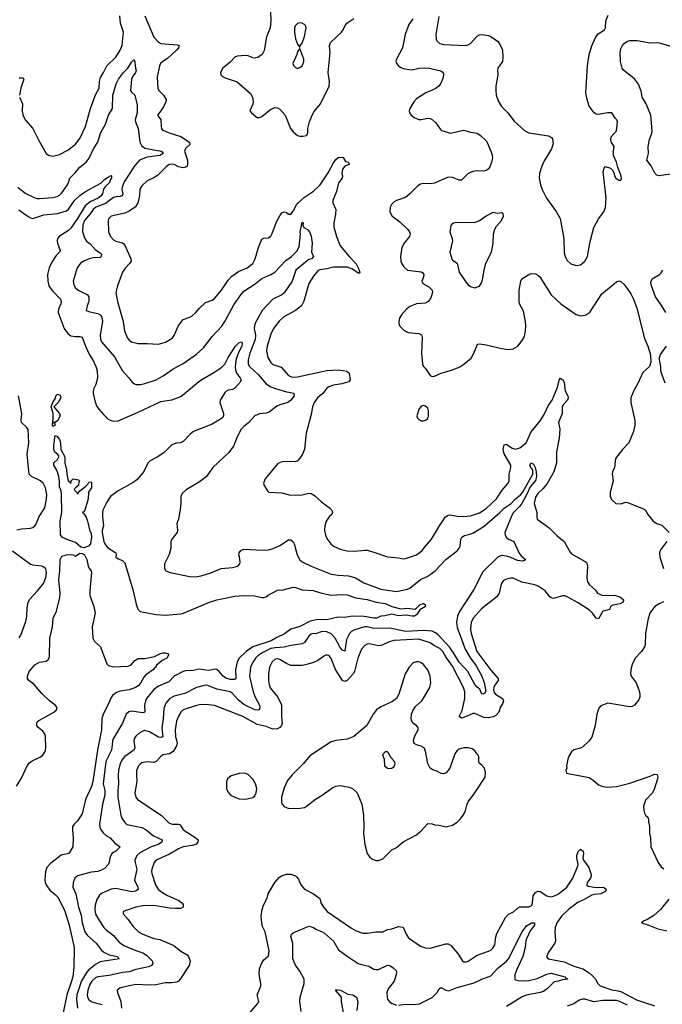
# Model space of a CAD drawing. Header units: inches. Extents: x 1305375 to 1407406, y 744550 to 841633.
# Tile 309 of 509: x 1382874 to 1388599, y 764545 to 773321. Entities that reach past the tile are written whole.
import ezdxf

# ---------------------------------------------------------------- set-up
doc = ezdxf.new("R2010")
doc.units = ezdxf.units.IN
doc.header["$MEASUREMENT"] = 0
doc.layers.add('B3786', color=7, linetype='Continuous')
doc.layers.add('B3787', color=7, linetype='Continuous')

msp = doc.modelspace()

# ---------------------------------------------------------------- linework, layer by layer
at = {"layer": 'B3786', "color": 5}
for points, elevation in [([(1382850, 768773), (1382890, 768781.7), (1382970, 768788), (1382990, 768794.6), (1383010, 768808.5), (1383018.7, 768821.3), (1383048, 768892), (1383098.5, 768970), (1383114, 769050), (1383114.5, 769090), (1383102.7, 769150), (1383083.1, 769190), (1383058, 769210), (1382978.7, 769250), (1382959.8, 769270), (1382939.7, 769450), (1382956.4, 769550), (1382948.2, 769668.2), (1382935.8, 769690), (1382889.7, 769730), (1382887.7, 769750), (1382894.4, 769810), (1382862.9, 769970)], 940), ([(1384705.4, 770000), (1384659.3, 769930), (1384656.3, 769910), (1384690.3, 769810.3), (1384690.2, 769790), (1384676.5, 769770), (1384590, 769716.9), (1384423.8, 769650), (1384393.4, 769626.6), (1384330, 769561.6), (1384310, 769549.7), (1384270, 769546.6), (1384230, 769531.1), (1384159.2, 769460.8), (1384098.6, 769421.4), (1384035.5, 769390), (1384017.1, 769370), (1383974.9, 769285.1), (1383918.7, 769221.3), (1383884.6, 769195.4), (1383750, 769122.4), (1383683.7, 769070), (1383650, 769020.5), (1383616.1, 768950), (1383611.5, 768930), (1383611.3, 768890), (1383619.8, 768810), (1383608.4, 768770), (1383607.9, 768750), (1383622.7, 768670), (1383632, 768650), (1383657.6, 768617.6), (1383730.5, 768570), (1383734.9, 768550), (1383730.6, 768530), (1383750, 768514.9), (1383790, 768500.3), (1383810, 768479.1), (1383884.6, 768230), (1383910.2, 768110.2), (1383925.9, 768065.9), (1383947.6, 768047.6), (1383962.2, 768042.2), (1384090, 768018.2), (1384170, 768013.4), (1384310, 768025.5), (1384332.7, 768030), (1384566, 768130), (1384630, 768151.6), (1384790, 768182.3), (1384868.7, 768188.7), (1384965.5, 768185.5), (1385030, 768170.8), (1385050, 768170.8), (1385070, 768177.3), (1385088.1, 768191.9), (1385170, 768236), (1385190, 768240.7), (1385210, 768235.5), (1385310, 768262), (1385330, 768260.3), (1385390, 768240.4), (1385487.5, 768232.5), (1385564.7, 768210), (1385650, 768192.6), (1385750, 768198.4), (1385790, 768195.9), (1385868.3, 768168.3), (1385970, 768154.4), (1386048.5, 768128.5), (1386130, 768119), (1386190, 768091), (1386270, 768070.2), (1386330, 768076.9), (1386392.9, 768067.1), (1386410, 768076.3), (1386440.7, 768110), (1386470, 768116.1), (1386484.9, 768110), (1386487.7, 768090), (1386439.9, 768060.1), (1386410, 768015.6), (1386390, 768006), (1386370, 768004.6), (1386310, 768014.2), (1386248.9, 768008.9), (1386190, 768021.3), (1386126.7, 768006.7), (1386090, 768003.7), (1386052, 767988), (1386030, 767987.6), (1385943.1, 768003.1), (1385836.8, 768003.2), (1385770, 767994.2), (1385710, 767994.3), (1385610, 767971.7), (1385530, 767976.3), (1385461.3, 767958.7), (1385370, 767911.6), (1385290, 767889.9), (1385232.8, 767847.2), (1385164.9, 767815.1), (1385115.6, 767784.4), (1384952.1, 767730), (1384892.4, 767690), (1384828.7, 767630), (1384810, 767596.3), (1384796, 767530), (1384799.6, 767450), (1384790, 767438.9), (1384750, 767441.5), (1384710, 767453), (1384685.5, 767470), (1384650, 767512.8), (1384630, 767529.8), (1384613, 767533), (1384559.1, 767520.9), (1384470, 767530.8), (1384421, 767519), (1384350, 767517.4), (1384330, 767512.6), (1384250.4, 767470), (1384201.4, 767418.6), (1384110, 767379.8), (1384069.3, 767350), (1384004.9, 767270), (1383995.2, 767250), (1383985.8, 767210), (1383990, 767148), (1383970, 767142.3), (1383870, 767157.6), (1383847.3, 767152.7), (1383822.3, 767130), (1383790.2, 767050), (1383705.8, 766910), (1383699.7, 766890), (1383696.3, 766830), (1383691, 766810), (1383641, 766710), (1383618.4, 766510), (1383631.8, 766450), (1383632.9, 766410), (1383613, 766330), (1383585.6, 766150), (1383590.2, 766110), (1383620.2, 766070), (1383647, 766047), (1383678.7, 766030), (1383721, 765981), (1383767.7, 765950), (1383730.3, 765910), (1383695.5, 765890), (1383677.3, 765850), (1383672.4, 765810), (1383665.4, 765794.6), (1383630, 765754.7), (1383610, 765743.1), (1383570, 765729.7), (1383510, 765722.8), (1383390, 765691.1), (1383364.4, 765670), (1383350, 765628), (1383347.7, 765590), (1383375.5, 765530), (1383396.8, 765410), (1383420.5, 765340.5), (1383431.9, 765270), (1383454.3, 765190), (1383478.7, 765158.7), (1383556.5, 765090), (1383600.2, 765030), (1383623.5, 765010), (1383670, 764985.6), (1383746.7, 764970), (1383753, 764953), (1383761, 764950), (1383590, 764922.8), (1383550, 764900.9), (1383490, 764853.1), (1383470.1, 764829.9), (1383425.2, 764754.8), (1383382.4, 764630), (1383380.5, 764590), (1383389.6, 764509.6)], 940), ([(1385271.3, 770000), (1385312.4, 769992.4), (1385317.3, 769990), (1385319.3, 769970), (1385288, 769930), (1385262, 769910), (1385190, 769887.8), (1385164.5, 769875.5), (1385096.7, 769823.3), (1385070, 769814.8), (1385010, 769808.3), (1384968.4, 769790), (1384913.1, 769726.9), (1384870, 769694.7), (1384847.2, 769670), (1384813.7, 769610), (1384779.5, 769520.5), (1384737.8, 769462.2), (1384594.4, 769330), (1384534.8, 769245.2), (1384477.3, 769202.7), (1384356.3, 769130), (1384321.7, 769098.3), (1384310.6, 769070), (1384310.5, 769010), (1384304.1, 768955.9), (1384287.3, 768870), (1384274, 768830), (1384280.7, 768770), (1384275.5, 768750), (1384230.4, 768690), (1384220.5, 768670), (1384221, 768610), (1384206, 768554), (1384165.5, 768470), (1384165.5, 768430), (1384176, 768410), (1384213.2, 768393.2), (1384390, 768358), (1384436.2, 768356.2), (1384490, 768363.1), (1384577.2, 768390), (1384670, 768430.4), (1384770, 768438), (1384818, 768450), (1384835.3, 768470), (1384839, 768490), (1384833.2, 768530), (1384825.2, 768550), (1384829.2, 768570), (1384844, 768590), (1384870, 768602), (1385034.2, 768594.2), (1385090, 768595.8), (1385132.7, 768607.3), (1385190, 768634), (1385270, 768686), (1385290, 768683.8), (1385310, 768667.3), (1385318.7, 768650), (1385346.7, 768550), (1385370, 768508), (1385390, 768488.7), (1385470.5, 768450), (1385650, 768378), (1385710, 768369.2), (1385804.5, 768364.5), (1385836.7, 768356.7), (1385866.1, 768346.1), (1385940.8, 768300.8), (1386090, 768245), (1386230, 768223.6), (1386330, 768244), (1386350, 768253.1), (1386443.5, 768330), (1386502.6, 768357.4), (1386538.9, 768381.1), (1386574.3, 768410), (1386671.7, 768510), (1386770, 768586.4), (1386789.8, 768610), (1386796.7, 768630), (1386803.1, 768690), (1386811.5, 768710), (1386835.3, 768724.7), (1386885, 768735.1), (1386910, 768745.2), (1387012, 768808.1), (1387151, 768929), (1387190, 768968.1), (1387252.2, 769007.8), (1387290.7, 769050), (1387335.1, 769084.9), (1387353, 769107), (1387446.5, 769270), (1387445, 769310), (1387426.9, 769330), (1387418.2, 769350), (1387430, 769371.3), (1387450, 769359.5), (1387464.9, 769330), (1387476, 769290), (1387477, 769250), (1387470, 769213), (1387422.1, 769157.9), (1387390, 769087.2), (1387346.8, 769010), (1387330, 768986.5), (1387271.7, 768930), (1387263.4, 768916.6), (1387196.5, 768750), (1387198, 768730), (1387206.7, 768710), (1387230, 768692), (1387275.5, 768670), (1387324.8, 768564.8), (1387342.8, 768542.8), (1387381, 768510), (1387376.3, 768503.7), (1387350, 768494), (1387310, 768500.2), (1387250, 768528.3), (1387210, 768540.7), (1387170, 768544.2), (1387150, 768540.4), (1387134.4, 768530), (1387000.2, 768399.8), (1386918.5, 768241.5), (1386792.9, 768047.1), (1386774.7, 768005.3), (1386766.4, 767950), (1386770, 767904.2), (1386842, 767710), (1386889.7, 767629.7), (1386941.7, 767561.7), (1386990.8, 767470), (1387011.6, 767411.6), (1387024.8, 767350), (1387022.7, 767330), (1387010, 767311.9), (1386989.9, 767309.9), (1386974.4, 767354.4), (1386950, 767372.1), (1386930, 767394.8), (1386865.8, 767510), (1386790, 767594.9), (1386739.2, 767679.2), (1386704.7, 767724.7), (1386599.8, 767839.8), (1386577.5, 767857.5), (1386550, 767870.6), (1386470, 767878.1), (1386310, 767866.5), (1386170, 767897.2), (1386030, 767895.6), (1385970, 767911), (1385944.9, 767910), (1385850, 767881.2), (1385830.6, 767869.4), (1385813.4, 767850), (1385784.5, 767795.5), (1385770, 767692.7), (1385750, 767700.5), (1385730, 767726.8), (1385683.4, 767810), (1385650, 767846.6), (1385610, 767866.3), (1385570, 767869.2), (1385510, 767846), (1385490, 767850.7), (1385470, 767844.5), (1385450, 767827.1), (1385410.2, 767770), (1385390, 767759.3), (1385290, 767744.4), (1385230.7, 767729.3), (1385150, 767723.3), (1385110, 767715.1), (1385039, 767681), (1384995.4, 767650), (1384975.3, 767630), (1384949.3, 767590), (1384931, 767550), (1384921.9, 767470), (1384953, 767330), (1384968.3, 767288.3), (1385009.4, 767210), (1385013.3, 767186.7), (1385007.7, 767170), (1384990, 767165.4), (1384970, 767171.2), (1384870, 767217), (1384819.2, 767259.2), (1384770, 767316.3), (1384750, 767329.1), (1384630, 767352.6), (1384550, 767385.7), (1384530, 767389), (1384450, 767369.9), (1384343.9, 767316.1), (1384249.2, 767290.8), (1384211.3, 767270), (1384176.5, 767230), (1384157.7, 767182.3), (1384152.6, 767090), (1384138.8, 767010), (1384148.5, 766930), (1384130, 766921.8), (1384110, 766927.5), (1384030, 766972.9), (1383990, 766984.5), (1383970, 766980.9), (1383937.2, 766962.8), (1383910, 766935.1), (1383894.2, 766910), (1383891.1, 766890), (1383900.7, 766830), (1383891.2, 766810), (1383810, 766753.2), (1383790.2, 766730), (1383769.4, 766690), (1383755.1, 766630), (1383751, 766590), (1383755.4, 766510), (1383746.9, 766450), (1383747.5, 766390), (1383774.2, 766230), (1383784.2, 766204.2), (1383810, 766164.9), (1383828.6, 766148.6), (1383962.1, 766122.1), (1384000, 766100), (1384066.9, 766046.9), (1384143, 766010), (1384141.3, 765990), (1384108.7, 765970), (1384044.4, 765950), (1383943.9, 765896.1), (1383918.5, 765870), (1383907.7, 765850), (1383900.9, 765830), (1383902.5, 765810), (1383918.8, 765750), (1383896.9, 765650), (1383926.3, 765590), (1383930, 765569.6), (1383906.3, 765553.7), (1383871.8, 765548.2), (1383730, 765576.5), (1383690, 765572.4), (1383610, 765536.2), (1383583.5, 765516.5), (1383561.2, 765478.8), (1383547.5, 765427.5), (1383543.2, 765390), (1383550, 765347.7), (1383578.2, 765298.2), (1383624.7, 765230), (1383643.2, 765210), (1383710, 765158), (1383759.8, 765099.8), (1383800.3, 765070), (1383910, 765024.3), (1383970, 765004.9), (1384003.6, 764983.6), (1384053.4, 764933.4), (1384060.4, 764910), (1384048.2, 764890), (1384021.4, 764878.6), (1383910, 764855), (1383850, 764833.9), (1383790, 764829.9), (1383670, 764802.4), (1383570, 764790.4), (1383550, 764781.4), (1383516.4, 764750), (1383498.8, 764721.2), (1383480.1, 764670), (1383474.1, 764630), (1383477.2, 764610), (1383490, 764586.4), (1383509.6, 764569.6), (1383524.2, 764564.2), (1383610, 764543.6)], 960), ([(1383529.2, 770000), (1383528, 769990), (1383543.7, 769923.7), (1383559.6, 769879.6), (1383578.4, 769850), (1383621.2, 769801.2), (1383661.7, 769761.7), (1383687.5, 769747.5), (1383710, 769742.8), (1383750, 769746.5), (1383930, 769824.4), (1384130, 769918.2), (1384230, 769932.8), (1384310, 769961.2), (1384356.1, 770000)], 940), ([(1387738.8, 770000), (1387755.9, 769970), (1387759.4, 769950), (1387754, 769930), (1387717.8, 769890), (1387706.4, 769870), (1387706, 769810), (1387674.6, 769730), (1387687, 769670), (1387679.5, 769590), (1387656, 769470), (1387654.9, 769370), (1387631.3, 769290), (1387573.5, 769186.5), (1387538.2, 769141.8), (1387490, 769097.7), (1387470, 769066.6), (1387457.8, 769010), (1387480.4, 768930), (1387481.3, 768881.3), (1387484.9, 768870), (1387590, 768792.6), (1387661.5, 768721.5), (1387724.9, 768670), (1387776.5, 768576.5), (1387790, 768560.4), (1387912.6, 768492.6), (1387922.6, 768482.6), (1387930.3, 768470), (1387933.4, 768450), (1387926.5, 768350), (1387932.4, 768310), (1387950, 768284.4), (1387999.6, 768239.6), (1388022, 768210), (1388070, 768188.3), (1388170, 768191.8), (1388210, 768180.8), (1388230.2, 768170), (1388252.6, 768150), (1388250.7, 768129.3), (1388224.6, 768115.4), (1388157.6, 768102.4), (1388138.3, 768090), (1388130, 768067), (1388110, 768057.4), (1388070, 768049.6), (1388030, 767979.5), (1388010, 767986), (1387977.8, 768030), (1387950, 768058.5), (1387850, 768122.4), (1387750, 768178.3), (1387730, 768185.1), (1387710, 768184.7), (1387630, 768163.6), (1387610, 768169.4), (1387597.7, 768177.7), (1387556.2, 768230), (1387492.4, 768272.4), (1387463, 768283), (1387348.7, 768308.7), (1387270, 768344.7), (1387250, 768343.5), (1387202.8, 768330), (1387181.8, 768318.2), (1387162, 768290), (1387146, 768210), (1387123.5, 768176.5), (1386987.9, 768070), (1386916, 767990), (1386896.6, 767950), (1386890.8, 767890), (1386894.6, 767850), (1386946.6, 767690), (1387070, 767523.8), (1387137.5, 767450), (1387137.5, 767430), (1387107.6, 767390), (1387099.3, 767370), (1387095.4, 767350), (1387098.4, 767330), (1387111.6, 767310), (1387173.7, 767270), (1387183.7, 767250), (1387178.7, 767230), (1387153.7, 767190), (1387143.7, 767150), (1387118, 767122), (1387093, 767107), (1387050, 767098.9), (1387010, 767102.5), (1386930, 767138), (1386910, 767136.5), (1386830, 767100.2), (1386810, 767096.4), (1386790, 767109.3), (1386814.8, 767165.2), (1386838.8, 767270), (1386840.2, 767330), (1386826.8, 767370), (1386730, 767560.2), (1386670, 767643.2), (1386644, 767690), (1386616.4, 767716.4), (1386570, 767739.9), (1386530, 767767.9), (1386430, 767799), (1386210, 767788.2), (1386164.4, 767775.6), (1386110, 767748), (1386090, 767742.5), (1386070, 767741.6), (1385990, 767757.4), (1385970, 767753.6), (1385950, 767743.1), (1385918.2, 767710), (1385887, 767630), (1385855.9, 767510), (1385844.6, 767490), (1385790, 767431.5), (1385770, 767423.2), (1385749.1, 767430), (1385686.8, 767530), (1385650, 767627), (1385630, 767651.5), (1385610, 767658.7), (1385590, 767651.5), (1385530, 767610.9), (1385490, 767590.9), (1385420.7, 767570), (1385390, 767565.4), (1385290, 767566.3), (1385250, 767582.9), (1385190, 767618), (1385170, 767624), (1385150, 767621.2), (1385122.5, 767597.5), (1385099.3, 767550), (1385089.4, 767490.6), (1385089.3, 767430), (1385095.1, 767395.1), (1385106.4, 767366.4), (1385170, 767286.7), (1385201.3, 767230), (1385205.8, 767210), (1385206.7, 767106.7), (1385213.1, 767050), (1385204.9, 767030), (1385190, 767011.8), (1385170, 767000.5), (1385130, 766998.8), (1385070, 767022), (1384990, 767038), (1384863, 767110), (1384610, 767207.8), (1384530, 767218.5), (1384475.6, 767215.6), (1384450, 767208.9), (1384331.5, 767168.5), (1384310.1, 767149.9), (1384290, 767114.7), (1384272.3, 767070), (1384258.9, 766990), (1384262.9, 766930), (1384274.6, 766890), (1384275.5, 766870), (1384271.2, 766848.8), (1384242.3, 766797.7), (1384210, 766779), (1384150, 766767.4), (1384128.6, 766751.4), (1384090, 766709.8), (1384070, 766701), (1384010, 766705.9), (1383963.3, 766696.7), (1383950, 766689.8), (1383931.2, 766670), (1383915.8, 766630), (1383913.7, 766593.7), (1383919, 766530), (1383900.6, 766430), (1383909.2, 766390), (1383923.6, 766370), (1384133.7, 766230), (1384202.9, 766162.9), (1384232.1, 766152.1), (1384290, 766151.8), (1384303.8, 766143.8), (1384327, 766107), (1384345.2, 766090), (1384443.1, 766030), (1384464.9, 766010), (1384462, 765990), (1384442, 765970), (1384410, 765960.4), (1384330, 765948.2), (1384290, 765929.8), (1384210, 765882), (1384090, 765830.8), (1384070.9, 765809.1), (1384051.1, 765750), (1384048.6, 765730), (1384052.5, 765710), (1384082.7, 765610), (1384108.6, 765570), (1384131.5, 765550), (1384190, 765515), (1384290.5, 765470), (1384317.1, 765450), (1384330, 765433.4), (1384330, 765409.5), (1384310, 765399.6), (1384262, 765398), (1384210, 765400.8), (1384070, 765425.3), (1383970, 765421.7), (1383907.3, 765410), (1383804.4, 765375.6), (1383794.8, 765370), (1383795.5, 765350), (1383839.6, 765299.6), (1383881.3, 765241.3), (1383933.7, 765190), (1383970, 765169.2), (1384070, 765132), (1384121.6, 765121.6), (1384248, 765068), (1384310, 765017.6), (1384365.5, 764985.5), (1384379.1, 764970), (1384394, 764930), (1384383.7, 764890), (1384303.1, 764770), (1384287.5, 764752.5), (1384270, 764741.5), (1384230, 764735.8), (1384170, 764737.3), (1384090, 764719.4), (1384030, 764715.4), (1383910, 764721.5), (1383783.9, 764696.1), (1383766, 764690), (1383743.7, 764670), (1383744.9, 764650), (1383775.1, 764570), (1383779.5, 764510)], 980), ([(1385582.3, 770000), (1385574.7, 769990), (1385527.7, 769950), (1385497.7, 769910), (1385482, 769870), (1385470, 769802), (1385425.4, 769634.6), (1385410, 769494), (1385393.4, 769450), (1385370, 769412), (1385350, 769389.6), (1385330, 769381.3), (1385230, 769382.4), (1385202.3, 769377.7), (1385175.1, 769364.9), (1385060.7, 769230), (1385046.8, 769190), (1385051.3, 769170), (1385081.4, 769121.4), (1385094, 769110), (1385210, 769103.1), (1385290, 769082), (1385390, 769087.2), (1385450, 769101.3), (1385470, 769098), (1385500.6, 769080.6), (1385563, 769023), (1385632.7, 768970), (1385653.4, 768950), (1385662, 768930), (1385653.4, 768910), (1385630, 768889.4), (1385604.9, 768850), (1385592, 768810), (1385590.3, 768769.7), (1385597.7, 768730), (1385610, 768698), (1385647, 768650), (1385670.6, 768630), (1385730, 768602.6), (1385790, 768586.5), (1385857.4, 768582.6), (1385950, 768593.8), (1385970, 768591.5), (1386030, 768576), (1386150, 768534.4), (1386250, 768526), (1386290, 768516.4), (1386310, 768517.6), (1386410, 768552.4), (1386458.7, 768590), (1386487.8, 768630), (1386541.3, 768690), (1386613.7, 768810), (1386668.3, 768890), (1386680.7, 768899.3), (1386690, 768904.9), (1386710, 768906.9), (1386770, 768896.9), (1386830, 768894), (1386890, 768900.2), (1386970, 768926), (1387030, 768964.5), (1387122.2, 769050), (1387171.5, 769128.5), (1387224.5, 769190), (1387233.6, 769210), (1387235.5, 769270), (1387250.6, 769329.4), (1387249.8, 769350), (1387188.5, 769451.5), (1387180.8, 769490), (1387190, 769530.7), (1387210, 769538), (1387261.8, 769501.9), (1387290, 769494.2), (1387330, 769504.2), (1387384.8, 769550), (1387430, 769648.4), (1387512.5, 769750), (1387550, 769807.9), (1387581.7, 769878.2), (1387616.7, 769930), (1387645.8, 770000)], 980), ([(1388338.5, 770000), (1388318, 769950), (1388317, 769910), (1388354.9, 769750), (1388352.6, 769710), (1388341.1, 769650), (1388301.3, 769550), (1388244.9, 769490), (1388181.3, 769410), (1388172, 769330), (1388155.3, 769290), (1388152, 769270), (1388162, 769210), (1388135.5, 769110), (1388134, 769074), (1388145.8, 769045.8), (1388184.7, 769010), (1388230, 769006.7), (1388270, 769020.4), (1388290, 769019.3), (1388430, 768962.4), (1388447.7, 768950), (1388470.5, 768910), (1388517.3, 768850), (1388550, 768830.4), (1388595.9, 768815.9), (1388660.7, 768750)], 1020), ([(1388637.6, 768670), (1388584.1, 768595.9), (1388574.3, 768570), (1388577.8, 768530), (1388609.4, 768429.4)], 1020), ([(1382868.6, 767811.4), (1382885.6, 767834.4), (1382930, 767956), (1382937.6, 768002.4), (1382940.5, 768079.5), (1382950.8, 768130), (1382964.8, 768155.2), (1383033.5, 768230), (1383084.7, 768295.3), (1383108.2, 768350), (1383113.6, 768390), (1383105.6, 768425.6), (1383090, 768442.4), (1383070, 768451.4), (1382990, 768459.8), (1382970, 768466), (1382810, 768583.2)], 940), ([(1382845.4, 766490), (1382890, 766560.5), (1382939.8, 766670), (1382962.6, 766697.4), (1382985, 766715), (1383053.2, 766746.8), (1383076.8, 766763.2), (1383101.7, 766798.3), (1383107.6, 766830), (1383105.2, 766930), (1383101.1, 766950), (1383080.2, 766980.2), (1383036.1, 767016.1), (1383027.3, 767030), (1383027, 767050), (1383033.6, 767066.4), (1383044, 767076), (1383090, 767097.4), (1383179.6, 767150), (1383202.4, 767170), (1383207.8, 767190), (1383191.5, 767210), (1383138.3, 767250), (1383070, 767315.1), (1382999.4, 767399.4), (1382955.1, 767430), (1382942.9, 767450), (1382942.9, 767470), (1382958, 767510), (1383010, 767572.1), (1383050, 767593.7), (1383110, 767604), (1383130, 767621.3), (1383138.9, 767641.1), (1383142.6, 767810), (1383166, 767910), (1383172.7, 767987.3), (1383202.4, 768050), (1383231.1, 768170), (1383233.1, 768210), (1383221.7, 768330), (1383230.8, 768410), (1383234.5, 768505.5), (1383239.1, 768520.9), (1383250, 768539.1), (1383289.6, 768550.4), (1383330, 768552.9), (1383351, 768550), (1383370, 768540.5), (1383410, 768565), (1383430, 768563.1), (1383450, 768552.4), (1383473.6, 768510), (1383483.2, 768450), (1383490, 768434), (1383510.2, 768410.2), (1383513.7, 768393.7), (1383498.2, 768230), (1383498.2, 768190), (1383534.7, 768090), (1383546.7, 768030), (1383518.7, 767910), (1383524.5, 767810), (1383540, 767780), (1383594.7, 767730), (1383650, 767579.3), (1383666.1, 767566.1), (1383710, 767553), (1383841.2, 767558.8), (1383867.8, 767570), (1383900.7, 767610), (1383930, 767628.2), (1383988.2, 767628.2), (1384073.6, 767646.4), (1384128.2, 767671.8), (1384150, 767677), (1384170, 767678.7), (1384201, 767670), (1384197.3, 767650), (1384184, 767630), (1384144.7, 767610), (1384118, 767590), (1384093.4, 767566.6), (1384086, 767550), (1384075.8, 767544.2), (1384067.3, 767530), (1383998.4, 767481.6), (1383979.7, 767460.3), (1383950, 767406.9), (1383930, 767383.8), (1383906, 767370), (1383850, 767349), (1383770, 767336.9), (1383736.8, 767323.2), (1383701.6, 767298.4), (1383685.2, 767274.8), (1383659, 767210), (1383616.6, 767130), (1383605.1, 767090), (1383602.5, 766990), (1383567.3, 766810), (1383526.5, 766530), (1383512.3, 766487.7), (1383460.7, 766370), (1383430, 766243.7), (1383390, 766179.3), (1383358.8, 766150), (1383345.5, 766130), (1383344.1, 766095.9), (1383350.3, 766030), (1383348.4, 765950), (1383312, 765888), (1383244.8, 765875.2), (1383150, 765803.9), (1383117, 765763), (1383102.6, 765730), (1383096.8, 765656.8), (1383100.9, 765630), (1383110.3, 765610), (1383143.3, 765563.3), (1383190, 765524), (1383215.5, 765495.5), (1383276.4, 765376.4), (1383313.9, 765250), (1383359.2, 765050), (1383357.3, 764877.3), (1383346.9, 764790), (1383337, 764750), (1383294, 764630), (1383260.1, 764470)], 920), ([(1388610, 768131.3), (1388570, 768115.8), (1388533.4, 768090), (1388510, 768065.3), (1388488.9, 768030), (1388470.8, 767970), (1388447.7, 767850), (1388445.4, 767750), (1388440.2, 767730), (1388414, 767690), (1388356.2, 767630), (1388330, 767574.5), (1388318.4, 767530), (1388315.8, 767490), (1388320.8, 767470), (1388364.7, 767410), (1388390, 767346.8), (1388398.5, 767310), (1388397.3, 767282.7), (1388390, 767259.3), (1388350, 767212.3), (1388330, 767200.7), (1388310, 767195.6), (1388112, 767228), (1388050, 767205.2), (1388034.4, 767185.6), (1388016.4, 767130), (1387999.5, 767030), (1387970, 766926), (1387945.5, 766890), (1387890, 766839.5), (1387870, 766829.4), (1387810, 766812.3), (1387790, 766794), (1387770, 766762), (1387757.3, 766730), (1387744, 766670), (1387746.8, 766650), (1387738, 766630), (1387746, 766606), (1387945.8, 766565.8), (1387982.5, 766542.5), (1388030, 766500.5), (1388070, 766485.3), (1388110, 766481.1), (1388190, 766486.3), (1388310, 766515.3), (1388490, 766577.3), (1388530, 766595.5), (1388552.8, 766592.8), (1388558, 766570), (1388555.5, 766555.5), (1388530.3, 766469.7), (1388510, 766429.5), (1388450, 766365.2), (1388430.4, 766310), (1388432.8, 766272.8), (1388438.8, 766250), (1388450, 766231.3), (1388470, 766212), (1388476, 766190), (1388474.8, 766170), (1388486, 766130), (1388483.8, 766070), (1388493.4, 766030), (1388497.3, 765950), (1388562, 765810), (1388590, 765770.4), (1388612.4, 765752.4)], 1020), ([(1384925.2, 764470), (1384993.2, 764550), (1385005.2, 764570), (1384989.4, 764630), (1385014.5, 764685.5), (1385020.9, 764710), (1385022, 764730), (1385006.3, 764810), (1385010, 764862), (1385030, 764916), (1385050, 764941), (1385090, 764978), (1385097.4, 765022.6), (1385059.8, 765190), (1385038.4, 765238.4), (1385030.6, 765270), (1385026.3, 765330), (1385035, 765390), (1385047.3, 765430), (1385077.8, 765490), (1385088.7, 765530), (1385146.9, 765630), (1385185.8, 765674.2), (1385205.6, 765690), (1385250, 765706), (1385290, 765704.9), (1385330, 765690.4), (1385341.4, 765681.4), (1385359, 765659), (1385378.9, 765610), (1385410, 765571.8), (1385490, 765528.9), (1385545.5, 765490), (1385554.4, 765470), (1385555.8, 765450), (1385581.1, 765410), (1385613.3, 765373.3), (1385830, 765223.1), (1385870, 765200.3), (1385930, 765180.4), (1385970, 765177.6), (1386049.6, 765190.4), (1386110, 765190.3), (1386150, 765211.7), (1386190, 765218.3), (1386250, 765238.9), (1386290, 765233.4), (1386317.4, 765170), (1386338.8, 765138.8), (1386443.5, 765063.5), (1386490, 765047.6), (1386530, 765045.7), (1386670, 765085.3), (1386690, 765084.9), (1386712.1, 765072), (1386777.6, 764997.6), (1386816.4, 764936.4), (1386830, 764924.9), (1386850, 764923.8), (1386870, 764930.4), (1386950, 764983.1), (1387050, 765018.7), (1387070, 765028.8), (1387090, 765046.7), (1387106, 765074), (1387114.3, 765145.7), (1387123.3, 765176.7), (1387201.8, 765318.2), (1387230, 765347.2), (1387274.5, 765370), (1387310, 765402.4), (1387330, 765414), (1387410, 765414.4), (1387430, 765421.6), (1387437.6, 765430), (1387443.5, 765450), (1387447.2, 765512.7), (1387470, 765542), (1387490, 765554), (1387510, 765550.5), (1387570.9, 765510.9), (1387610, 765503), (1387630, 765507.4), (1387670, 765527.5), (1387748.8, 765590), (1387802.4, 765670), (1387843, 765770), (1387847.9, 765790), (1387836.1, 765850), (1387836.6, 765870), (1387850, 765907.2), (1387870, 765927.5), (1387894.5, 765910), (1387897.2, 765890), (1387891.1, 765850), (1387895.8, 765830), (1387943.5, 765763.5), (1387962.9, 765710), (1387964.2, 765690), (1387959, 765670), (1387928.8, 765630), (1387927.2, 765607.2), (1387938.9, 765598.9), (1388010, 765585.9), (1388068.9, 765588.9), (1388084.5, 765584.5), (1388098, 765570), (1388092, 765550), (1388050, 765531), (1387995.2, 765524.8), (1387970, 765517.1), (1387901.3, 765478.7), (1387850, 765455.9), (1387764.4, 765390), (1387700.8, 765330), (1387659, 765270), (1387644.9, 765230), (1387640.9, 765190), (1387647.8, 765110), (1387642.3, 765090), (1387586, 765010), (1387566.7, 764966.7), (1387581, 764950), (1387725, 764925), (1387810, 764885.6), (1387890, 764862.3), (1387946, 764826), (1387978.3, 764798.3), (1388002.6, 764770), (1388025.3, 764730), (1388046, 764710), (1388150, 764673.4), (1388205.4, 764665.4), (1388235.6, 764655.6), (1388370, 764586.1), (1388530, 764530.2)], 980), ([(1388657.5, 765482.5), (1388581.3, 765390), (1388522.8, 765337.3), (1388461.4, 765298.6), (1388434, 765290), (1388414, 765270), (1388470, 765254.8), (1388558.6, 765218.5), (1388639.6, 765199.6)], 1020), ([(1385381.3, 764481.3), (1385369.8, 764570), (1385372.8, 764610), (1385407, 764730), (1385407.6, 764770), (1385370, 764841.3), (1385330, 764895.1), (1385307.8, 764950), (1385307, 765087), (1385288, 765150), (1385296, 765170), (1385310, 765182), (1385450, 765240.7), (1385490, 765230.7), (1385513.4, 765213.4), (1385570, 765192.2), (1385590, 765177.6), (1385670, 765107.9), (1385712.9, 765030), (1385790, 764973.1), (1385889.4, 764909.4), (1385930, 764895.5), (1385984.6, 764884.6), (1386030, 764859.5), (1386050, 764855.3), (1386070, 764855.8), (1386150, 764893.4), (1386170, 764890.5), (1386201, 764870), (1386226.8, 764846.8), (1386230.5, 764830.5), (1386227.5, 764807.5), (1386208.9, 764750), (1386155.8, 764684.2), (1386146, 764650), (1386146.5, 764610), (1386151.5, 764590), (1386167.6, 764567.6), (1386191.7, 764551.7), (1386230, 764537.5)], 960), ([(1386250, 764536.5), (1386310, 764546.5), (1386390, 764544.7), (1386434.5, 764550), (1386550, 764606.3), (1386592.1, 764650), (1386610, 764683), (1386626.7, 764693.3), (1386670, 764670.2), (1386695.7, 764664.3), (1386770, 764695.8), (1386923.4, 764736.6), (1386990, 764770.2), (1387070, 764798.9), (1387130, 764863.6), (1387210, 764929.4), (1387227.1, 764950), (1387348.8, 765191.2), (1387390, 765244.8), (1387433.2, 765270), (1387460.5, 765270), (1387458.8, 765250), (1387421.5, 765198.5), (1387389.4, 765130), (1387382.7, 765110), (1387378, 765050), (1387356.1, 764970), (1387299.9, 764850), (1387286.2, 764806.2), (1387284.2, 764770), (1387290, 764764.2), (1387316, 764756), (1387370, 764753.5), (1387410, 764756.8), (1387484, 764776), (1387570, 764813.9), (1387610, 764822.3), (1387730.4, 764790), (1387738.4, 764778.4), (1387756.3, 764770), (1387710, 764763.9), (1387670, 764750.7), (1387634.6, 764745.4), (1387575.4, 764684.6), (1387540.6, 764659.4), (1387510, 764649.2), (1387390, 764627.5), (1387349.3, 764610.7), (1387210, 764526.6)], 960), ([(1385762.8, 764450), (1385741.3, 764570), (1385741.2, 764610), (1385687, 764670), (1385690, 764674), (1385704.8, 764675.2), (1385731.3, 764670), (1385796.3, 764636.3), (1385842, 764630), (1385873.4, 764610), (1385886.8, 764566.8), (1385878, 764490)], 940), ([(1388290, 764538.3), (1388212.6, 764572.6), (1388190, 764577.6), (1388070, 764579.4), (1387990, 764566.3), (1387910, 764589.3), (1387889.6, 764590.4), (1387857.8, 764582.2), (1387810.4, 764550), (1387750, 764527.3)], 980)]:
    msp.add_lwpolyline(points, dxfattribs=dict(at, elevation=elevation))
for points, elevation in [([(1383170, 769695.3), (1383166.3, 769710), (1383173.1, 769766.9), (1383171.2, 769811.2), (1383155.3, 769870), (1383169.7, 769910), (1383192, 769948), (1383195.6, 769970), (1383210, 769983.1), (1383233.3, 769973.3), (1383241.7, 769950), (1383215.3, 769910), (1383178.8, 769870), (1383229, 769810), (1383234, 769790), (1383210, 769745.1), (1383190, 769732.3), (1383174, 769730), (1383183.6, 769723.6), (1383190, 769708)], 920), ([(1386470, 769882), (1386450, 769875.3), (1386430, 769848), (1386411.3, 769790), (1386418, 769770), (1386430, 769758), (1386450, 769746), (1386470, 769746.8), (1386490, 769751), (1386510, 769766), (1386516, 769790), (1386515.5, 769835.5), (1386510, 769858), (1386490, 769875.3)], 1020), ([(1383330, 769186), (1383332.7, 769210), (1383350, 769227.3), (1383399, 769219), (1383407.3, 769210), (1383401.2, 769198.8), (1383399.3, 769170), (1383370, 769149.2), (1383360.9, 769139.1), (1383359.3, 769130), (1383385.1, 769105.1), (1383390, 769091.3), (1383410, 769121), (1383460.2, 769159.8), (1383480.2, 769179.8), (1383490, 769198), (1383510, 769202), (1383514.4, 769194.4), (1383512.3, 769147.7), (1383486, 769110), (1383483.8, 769050), (1383472.9, 769010), (1383450, 768942), (1383432, 768930), (1383442.8, 768922.8), (1383466.1, 768886.1), (1383479.2, 768850), (1383495.1, 768775.1), (1383510, 768742), (1383512.3, 768710), (1383503.6, 768650), (1383486.3, 768630), (1383470, 768623), (1383450, 768614.1), (1383419.5, 768619.5), (1383370, 768659.8), (1383287, 768690), (1383252.3, 768710), (1383237, 768730), (1383234.5, 768850), (1383248.5, 768931.5), (1383247.1, 769090), (1383242.7, 769122.7), (1383230, 769158), (1383229.8, 769210.2), (1383220.8, 769260.8), (1383204.6, 769304.6), (1383179, 769350), (1383178, 769370), (1383210, 769401.6), (1383224.2, 769430), (1383210, 769449.5), (1383186.7, 769466.7), (1383177.7, 769490), (1383177.3, 769530), (1383190, 769615.5), (1383204.7, 769610), (1383230, 769578), (1383237.7, 769550), (1383239.6, 769490), (1383271.9, 769431.9), (1383276.5, 769410), (1383275.2, 769370), (1383292.4, 769310), (1383294, 769270), (1383304.7, 769210), (1383322, 769202)], 920), ([(1386410, 767598.4), (1386379.3, 767590), (1386342.4, 767550), (1386309.1, 767490), (1386251.5, 767308.5), (1386230, 767269.5), (1386195.5, 767244.5), (1386090, 767195.1), (1386054, 767170), (1386024, 767130), (1385966.7, 767030), (1385850, 766932), (1385790, 766909.6), (1385690, 766897), (1385650, 766884.5), (1385460, 766760), (1385400.9, 766690), (1385301.3, 766590), (1385261, 766539), (1385230, 766473.2), (1385204.9, 766390), (1385205.5, 766345.5), (1385210.4, 766330.4), (1385230, 766307.7), (1385270.6, 766290.6), (1385373.4, 766293.4), (1385410, 766299.5), (1385430, 766310.3), (1385510, 766373.7), (1385570, 766408.7), (1385663.6, 766476.4), (1385690, 766490.3), (1385730, 766496), (1385810, 766481.6), (1385838.8, 766470), (1385879.5, 766430), (1385921.7, 766330), (1385935.8, 766230), (1385940.7, 766130), (1385937.3, 766070), (1385947.7, 765970), (1385968.9, 765890), (1385990, 765858), (1386010, 765841.6), (1386047.3, 765827.3), (1386070, 765826.7), (1386110, 765842.4), (1386190, 765921.3), (1386230, 765943.7), (1386290, 765992.4), (1386410, 766054.9), (1386452, 766090), (1386510, 766157.3), (1386550, 766154.8), (1386570, 766144), (1386610, 766141), (1386670, 766126.8), (1386730, 766142.8), (1386770, 766167.3), (1386801.2, 766198.8), (1386823.7, 766230), (1386846, 766270), (1386859.3, 766330), (1386869.4, 766350), (1386929.3, 766430), (1387021.2, 766570), (1387022.9, 766610), (1387014, 766650), (1386990, 766678), (1386969.2, 766690), (1386963.9, 766703.9), (1386963.1, 766750), (1386954.3, 766770), (1386930, 766803.6), (1386903.6, 766823.6), (1386870.7, 766830.7), (1386830.2, 766829.8), (1386790, 766818.8), (1386770, 766808.3), (1386750, 766777.6), (1386706.8, 766650), (1386672.6, 766607.4), (1386650, 766598.9), (1386630, 766602.5), (1386590, 766624), (1386554.3, 766634.3), (1386530, 766649.6), (1386510, 766692.7), (1386490, 766800.9), (1386476.8, 766830), (1386450, 766846.6), (1386410, 766856.5), (1386388.9, 766870), (1386382.6, 766890), (1386383.9, 766910), (1386395.9, 766944.1), (1386424, 766990), (1386424.7, 767010), (1386407.8, 767030), (1386386.1, 767046.1), (1386368.8, 767070), (1386362.5, 767090), (1386365.8, 767130), (1386377.7, 767162.3), (1386401.1, 767198.9), (1386455.1, 767250), (1386470, 767272.4), (1386527.9, 767370), (1386536.5, 767410), (1386529.8, 767470.2), (1386510, 767525.1), (1386470, 767574.8), (1386450, 767589.8), (1386430, 767596.5)], 1020), ([(1386130, 766796.2), (1386107, 766770), (1386120.9, 766730), (1386124, 766670), (1386150, 766650.8), (1386170, 766647.3), (1386190, 766651), (1386210, 766664.7), (1386218, 766690), (1386212.3, 766710), (1386182.7, 766742.7), (1386155.1, 766790), (1386150, 766794.5)], 1040), ([(1384870, 766606.3), (1384830, 766602), (1384757.6, 766582.4), (1384725.1, 766554.9), (1384715.5, 766530), (1384717.1, 766470), (1384724.4, 766444.4), (1384750.8, 766410), (1384790, 766390.4), (1384830, 766377.6), (1384890, 766374), (1384950, 766388.2), (1384970, 766404), (1384982, 766430), (1384985.1, 766470), (1384981.6, 766490), (1384975.6, 766510), (1384950.9, 766550.9), (1384910.9, 766590.9), (1384890, 766602.4)], 1020)]:
    msp.add_lwpolyline(points, close=True, dxfattribs=dict(at, elevation=elevation))
at = {"layer": 'B3787', "color": 5}
for points, elevation in [([(1385108.6, 773391.4), (1385110.2, 773310), (1385106, 773250), (1385073.8, 773170), (1385052.2, 773047.8), (1385034.4, 773010), (1384994.8, 772985.2), (1384970, 772978.9), (1384950, 772981.1), (1384910, 772999.8), (1384890, 773003.5), (1384810, 772995.4), (1384791.5, 772988.5), (1384750, 772944.2), (1384683.1, 772890), (1384663, 772850), (1384664.9, 772830), (1384677.6, 772817.6), (1384704.2, 772804.2), (1384810, 772767.6), (1384930, 772664), (1384948, 772630), (1384952.7, 772590), (1384950, 772568.7), (1384924.7, 772510), (1384938, 772490), (1384978, 772458), (1384990, 772450.6), (1385010, 772450.4), (1385030, 772458.4), (1385110, 772524.4), (1385150, 772538.4), (1385170, 772534.9), (1385190, 772523), (1385237.6, 772470), (1385286.7, 772350), (1385310, 772322.4), (1385350, 772290.4), (1385370, 772284.6), (1385396.9, 772283.1), (1385428.7, 772290), (1385440.9, 772310), (1385440.5, 772350), (1385455.8, 772410), (1385479.3, 772470), (1385498.3, 772501.7), (1385552.4, 772570), (1385631.5, 772730), (1385634.3, 772770), (1385621.5, 772850), (1385641, 773030), (1385635.3, 773090), (1385642.1, 773117.9), (1385739.7, 773210), (1385755.8, 773230), (1385773, 773270), (1385787.6, 773290), (1385850, 773331.6)], 1020), ([(1382873.1, 772630), (1382898.9, 772570), (1382896.9, 772510), (1382903.1, 772470), (1382925.4, 772425.4), (1382990.2, 772350.2), (1383043.7, 772243.7), (1383108.9, 772128.9), (1383130, 772112.7), (1383170, 772104.4), (1383230, 772119.5), (1383303, 772157), (1383370, 772211.5), (1383410, 772263.1), (1383461.6, 772370), (1383503.4, 772530), (1383549.9, 772650.1), (1383581.8, 772710), (1383584.2, 772770), (1383594.4, 772805.6), (1383621.9, 772850), (1383650.4, 772909.6), (1383731.7, 772988.3), (1383769.2, 773050), (1383787.4, 773090), (1383799.4, 773210), (1383773.2, 773290), (1383765, 773355)], 980), ([(1383990, 773355.5), (1384070, 773166), (1384110, 773119.6), (1384130, 773110.2), (1384276.2, 773096.2), (1384295.5, 773090), (1384290.2, 773070), (1384272.1, 773050), (1384190, 772976.2), (1384148.2, 772950), (1384128.6, 772930), (1384120.1, 772910), (1384097.9, 772810), (1384103.2, 772710), (1384114.3, 772690), (1384155.6, 772650), (1384179.5, 772610), (1384176.9, 772590), (1384154.7, 772545.3), (1384123.7, 772496.3), (1384100.7, 772470), (1384130.7, 772430), (1384133.4, 772370), (1384137.3, 772350), (1384143.1, 772343.1), (1384154.4, 772334.4), (1384214, 772310), (1384310, 772279.4), (1384387.2, 772230), (1384390.3, 772210), (1384350, 772174.5), (1384342, 772150), (1384370.2, 772070), (1384370.2, 772030), (1384364.8, 772015.2), (1384354.6, 772005.4), (1384330, 771999.8), (1384290, 772009.8), (1384250, 772030.6), (1384230, 772035), (1384206.4, 772030), (1384180.3, 772010), (1384105.5, 771934.5), (1384070, 771913), (1384010, 771886), (1383961, 771839), (1383944.9, 771810), (1383940.2, 771750), (1383927.5, 771690), (1383905.9, 771654.1), (1383850, 771614), (1383810, 771597.1), (1383690, 771569.7), (1383667.6, 771550), (1383660.9, 771530), (1383666, 771430), (1383682.4, 771390), (1383710, 771360.2), (1383730, 771346), (1383790, 771331.4), (1383802.2, 771322.2), (1383810.9, 771310.9), (1383863.7, 771190), (1383867, 771170), (1383856, 771150), (1383812.5, 771107.5), (1383789, 771070), (1383745.7, 770950), (1383731.7, 770890), (1383744, 770810), (1383796.5, 770630), (1383808.2, 770548.2), (1383830.3, 770490), (1383850, 770464.9), (1383870.2, 770450.2), (1383930, 770434.3), (1384010, 770436.5), (1384110, 770430.3), (1384171.7, 770448.3), (1384210, 770467.4), (1384234.5, 770485.5), (1384250, 770507.3), (1384287, 770590), (1384330, 770647.7), (1384390, 770670.4), (1384410, 770683.1), (1384442.9, 770710), (1384475.6, 770750), (1384530, 770799.5), (1384590, 770822.7), (1384610, 770834.9), (1384670.6, 770909.4), (1384730, 770999.5), (1384764.2, 771035.8), (1384822.2, 771077.8), (1384899.3, 771110), (1384950, 771146.7), (1384972.9, 771190), (1385000.3, 771290), (1385030, 771364), (1385050, 771374.9), (1385090, 771378.4), (1385110, 771393), (1385123.1, 771416.9), (1385161.3, 771518.7), (1385190, 771573), (1385210, 771599.3), (1385230, 771608.2), (1385250, 771602), (1385270, 771587.7), (1385290, 771587.7), (1385310, 771614), (1385339.4, 771670), (1385356, 771690), (1385410, 771739.1), (1385490, 771792.5), (1385550, 771850.2), (1385623.2, 771956.8), (1385670, 772044.9), (1385690, 772074.4), (1385710, 772092.7), (1385736.8, 772096.8), (1385754.4, 772094.4), (1385777.3, 772057.3), (1385802, 772050), (1385810, 772029.3), (1385770, 772015.3), (1385750.4, 771989.6), (1385744.9, 771950), (1385750.4, 771930), (1385746, 771910), (1385713.4, 771866.6), (1385697.6, 771790), (1385662.2, 771710), (1385662.4, 771690), (1385690.2, 771630), (1385687.8, 771587.8), (1385672.6, 771510), (1385673.6, 771473.6), (1385695.7, 771390), (1385730, 771306), (1385807.7, 771210), (1385870, 771144.7), (1385890.1, 771110), (1385903.1, 771070), (1385898.2, 771061.8), (1385890, 771062), (1385838.3, 771098.3), (1385790, 771115.5), (1385670, 771115.1), (1385610, 771099.2), (1385548, 771092), (1385530, 771082), (1385490, 771034.3), (1385451.2, 770970), (1385406.7, 770813.3), (1385384.2, 770770), (1385330.4, 770730), (1385226.9, 770673.1), (1385184.7, 770635.3), (1385134.3, 770570), (1385110, 770519.3), (1385078.8, 770410), (1385073.4, 770370), (1385085.2, 770310), (1385110, 770264.4), (1385130, 770248.9), (1385203.8, 770223.8), (1385267.2, 770150), (1385296.7, 770136.7), (1385313.7, 770133.7), (1385350, 770137), (1385610, 770195), (1385710, 770200.5), (1385755.4, 770195.4), (1385789.1, 770189.1), (1385810.3, 770170), (1385818.9, 770110), (1385806.7, 770093.3), (1385744.4, 770075.6), (1385670, 770063.7), (1385627.4, 770050), (1385610, 770036.4), (1385582.3, 770000)], 980), ([(1386375.8, 773330), (1386342.1, 773277.9), (1386308.1, 773190), (1386283.9, 773070), (1386230.2, 772970), (1386226.3, 772950), (1386232, 772930), (1386248.7, 772910), (1386270, 772894.6), (1386302, 772882), (1386370, 772874), (1386430.9, 772889.1), (1386510, 772891.3), (1386624.3, 772864.3), (1386645.2, 772850), (1386650.2, 772830), (1386642.5, 772797.4), (1386621.8, 772750), (1386607.1, 772730), (1386574, 772706), (1386491.8, 772670), (1386410, 772615.1), (1386385.3, 772590), (1386348.4, 772530), (1386342.4, 772510), (1386346, 772490), (1386360.5, 772470), (1386387.7, 772450), (1386430, 772432), (1386450, 772431.8), (1386510, 772443.7), (1386530, 772441.3), (1386550, 772432.4), (1386581.6, 772401.6), (1386621.7, 772341.7), (1386633, 772333), (1386663.6, 772323.6), (1386710, 772311), (1386830, 772335.2), (1386890, 772317.7), (1386950, 772308.5), (1386978, 772290), (1387030, 772242), (1387048.2, 772210), (1387053, 772190), (1387080.4, 772130), (1387086.7, 772090), (1387075.8, 772050), (1387062, 772010), (1387046.7, 771990), (1387030, 771978.5), (1387008.2, 771971.8), (1386946.9, 771973.1), (1386910, 771968.7), (1386870, 771949.7), (1386810, 771889.6), (1386790, 771891.1), (1386730, 771916), (1386690, 771917.7), (1386570, 771864.2), (1386530, 771858), (1386470, 771860.5), (1386445.5, 771854.5), (1386419.6, 771840.4), (1386350, 771768), (1386310, 771735.8), (1386230, 771709.6), (1386210, 771697.6), (1386186.4, 771673.6), (1386174.9, 771650), (1386170.4, 771610), (1386192.4, 771570), (1386261, 771521), (1386332.3, 771452.3), (1386347.7, 771430), (1386352.2, 771412.2), (1386346.7, 771390), (1386298.6, 771330), (1386279.7, 771290), (1386265.4, 771210), (1386268, 771170), (1386275.6, 771150), (1386297.5, 771117.5), (1386329.4, 771089.4), (1386450, 771075.2), (1386466.1, 771066.1), (1386473.2, 771050), (1386472, 771030), (1386456, 770990), (1386464.9, 770970), (1386519.4, 770939.4), (1386547.1, 770910), (1386550.2, 770890), (1386540.6, 770850), (1386530.6, 770829.4), (1386513.4, 770810), (1386486.1, 770793.9), (1386410, 770789), (1386350, 770765.7), (1386319, 770741), (1386276.4, 770690), (1386258.5, 770661.5), (1386250.4, 770630), (1386252.4, 770610), (1386261.6, 770590), (1386298.8, 770550), (1386333.5, 770533.5), (1386430, 770523.1), (1386452.1, 770512.1), (1386460.2, 770490), (1386454.9, 770350), (1386462, 770250), (1386470, 770231.3), (1386490, 770211.3), (1386530, 770151.3), (1386550, 770141), (1386570, 770144), (1386628.3, 770171.7), (1386730, 770200.3), (1386793.9, 770226.1), (1386829.8, 770250.2), (1386894.5, 770305.5), (1386916.4, 770343.6), (1386951.9, 770428.1), (1386970, 770432.4), (1387030, 770424.2), (1387170, 770390.3), (1387230, 770380.4), (1387270, 770386.4), (1387312, 770410), (1387350, 770460.7), (1387370, 770498.8), (1387381, 770550), (1387382.4, 770590), (1387379.3, 770630), (1387362.2, 770722.2), (1387327.9, 770787.9), (1387322.2, 770810), (1387323.5, 770910), (1387339.7, 770990), (1387347.8, 771010), (1387408.6, 771051.4), (1387430, 771058.9), (1387470, 771054.6), (1387490, 771045.3), (1387508.4, 771028.4), (1387608.9, 770870), (1387693.4, 770790), (1387830, 770693.7), (1387870, 770683.1), (1387911.4, 770688.6), (1387950, 770707.7), (1388061.4, 770878.6), (1388190, 770986), (1388210, 770992.7), (1388230, 770986.4), (1388259.9, 770959.9), (1388286.1, 770926.1), (1388318.6, 770878.6), (1388342, 770830), (1388373, 770750), (1388439.6, 770479.6), (1388468.5, 770410), (1388493.4, 770333.4), (1388497.1, 770270), (1388484.9, 770230), (1388425, 770175.1), (1388381.8, 770078.2), (1388342.6, 770010), (1388338.5, 770000)], 1020), ([(1386607.2, 773350), (1386582, 773190), (1386582.8, 773150), (1386590, 773132), (1386618, 773110), (1386650, 773099.1), (1386850, 773092.2), (1386870, 773097.1), (1386889.7, 773110.3), (1386950, 773174.8), (1386970, 773187.3), (1386990, 773190.7), (1387050, 773179.1), (1387070, 773170.7), (1387130, 773130.7), (1387147.7, 773110), (1387174.9, 773050), (1387179.3, 772990), (1387174, 772950), (1387134.9, 772890), (1387130.5, 772870), (1387134.9, 772830), (1387116.5, 772730), (1387114.9, 772690), (1387119.5, 772650), (1387136.7, 772596.7), (1387166.4, 772546.4), (1387222.4, 772490), (1387277.7, 772417.7), (1387370, 772332.2), (1387410, 772312), (1387584.7, 772284.7), (1387612.4, 772272.4), (1387619.9, 772259.9), (1387625.5, 772214.5), (1387610.6, 772170), (1387542.2, 772057.8), (1387524, 772016), (1387504.4, 771950), (1387501.6, 771910), (1387512.7, 771850), (1387527.2, 771807.2), (1387566, 771730), (1387653, 771613), (1387688.2, 771550), (1387722.4, 771370), (1387723.9, 771243.9), (1387732.4, 771210), (1387750, 771174.8), (1387784.4, 771144.4), (1387830, 771130.4), (1387870, 771136.3), (1387910, 771167.7), (1387933, 771210), (1387955.6, 771344.4), (1387987.3, 771470), (1388030, 771546.8), (1388078, 771610), (1388092.4, 771647.6), (1388097.7, 771730), (1388072, 771968), (1388080.9, 771999.1), (1388090, 772011.3), (1388136.8, 771996.8), (1388157.3, 771977.3), (1388171.3, 771950), (1388172, 771930), (1388184.7, 771910), (1388210, 771891.3), (1388230, 771892), (1388236, 771910), (1388230, 771938), (1388202.7, 772002.7), (1388189.2, 772050), (1388162.7, 772110), (1388162.7, 772150), (1388169.3, 772190), (1388146.2, 772226.2), (1388140.4, 772250), (1388143.7, 772276.3), (1388189.4, 772330), (1388198.9, 772410), (1388194.7, 772430), (1388181.9, 772441.9), (1388150, 772491.5), (1388110, 772491.3), (1388030, 772476.2), (1388010, 772478), (1387991.4, 772491.4), (1387947.7, 772550), (1387928.7, 772610), (1387918.3, 772670), (1387932.2, 772910), (1387947.1, 773010), (1387972, 773088), (1388006.3, 773170), (1388026, 773194), (1388084.5, 773230), (1388092.7, 773247.3), (1388096.4, 773310), (1388117.8, 773362.2)], 1040), ([(1388690, 771946.6), (1388570, 771929.6), (1388550, 771937), (1388533.5, 771953.5), (1388499.6, 772019.6), (1388461.6, 772070), (1388476.9, 772130), (1388472.8, 772190), (1388485.6, 772254.4), (1388506.3, 772310), (1388508.3, 772330), (1388495.3, 772470), (1388455.3, 772570), (1388420.3, 772630), (1388410, 772684), (1388387.9, 772747.9), (1388350, 772794.5), (1388270, 772855.6), (1388250, 772874.5), (1388241.1, 772890), (1388227.7, 772950), (1388224.2, 773030), (1388230, 773062.8), (1388243.5, 773090), (1388259.7, 773110), (1388290, 773131), (1388310, 773135.5), (1388375, 773135), (1388490, 773115.6), (1388550, 773118), (1388570, 773113.8), (1388682.3, 773082.3)], 1020), ([(1382858, 771830), (1382878, 771810), (1382930, 771772.4), (1383010, 771733.6), (1383030, 771727.2), (1383050, 771727.2), (1383170, 771737.6), (1383206.4, 771746.4), (1383230, 771757.7), (1383250, 771778.9), (1383299.3, 771850), (1383309.8, 771870), (1383320.4, 771910), (1383362.3, 771950), (1383410, 772007.6), (1383467.6, 772052.4), (1383494.3, 772085.7), (1383532.3, 772170), (1383570.7, 772229.3), (1383595, 772310), (1383639.1, 772390), (1383665.1, 772470), (1383701.1, 772530), (1383703.4, 772650), (1383734.5, 772750), (1383755.4, 772790), (1383799.8, 772850), (1383837.3, 772890), (1383870, 772944), (1383890, 772964), (1383896.5, 772956.5), (1383904.2, 772890), (1383912.2, 772870), (1383906.7, 772850), (1383882.3, 772817.7), (1383868.6, 772790), (1383860.3, 772690), (1383870, 772675.5), (1383900.4, 772650), (1383919.1, 772559.1), (1383921.9, 772490), (1383904.1, 772430), (1383904.2, 772410), (1383928.4, 772350), (1383943, 772230), (1383959.1, 772199.1), (1383990, 772177.5), (1384134.8, 772150), (1384144.2, 772144.2), (1384151.8, 772130), (1384121.3, 772110), (1384010, 772096.6), (1383940.6, 772070), (1383890.1, 772009.9), (1383868.3, 771970), (1383804.2, 771875.8), (1383786.9, 771830), (1383783.9, 771810), (1383791.8, 771770), (1383787.9, 771752.1), (1383770, 771744.2), (1383730, 771743.4), (1383710, 771737.2), (1383638.1, 771681.9), (1383553.4, 771650), (1383527.9, 771630), (1383501, 771590), (1383450, 771530.6), (1383437.5, 771490), (1383434, 771434), (1383450, 771375.5), (1383468.4, 771348.4), (1383502.5, 771322.5), (1383550, 771271.2), (1383590, 771244.2), (1383601.8, 771230), (1383600.7, 771210), (1383590, 771200.7), (1383530, 771198.6), (1383494, 771190), (1383446, 771170), (1383414.4, 771150), (1383387.4, 771110), (1383351.8, 770990), (1383357.5, 770957.5), (1383371.8, 770930), (1383394, 770910), (1383477.1, 770870), (1383491.2, 770851.2), (1383490.2, 770810), (1383473.7, 770770), (1383466.8, 770730), (1383497.7, 770717.7), (1383570, 770702.6), (1383591.4, 770691.4), (1383604.9, 770670), (1383611, 770630), (1383591.1, 770510), (1383593.7, 770473.7), (1383602.4, 770450), (1383717.7, 770317.7), (1383791.2, 770191.2), (1383847.3, 770130), (1383872.5, 770092.5), (1383890, 770077.3), (1383910, 770070.5), (1383950, 770070.4), (1383990, 770078.7), (1384090, 770110.3), (1384153.4, 770146.6), (1384240.7, 770210), (1384330, 770257.4), (1384450, 770338.9), (1384510, 770395.3), (1384590, 770498.3), (1384674.2, 770590), (1384700.3, 770630), (1384780.6, 770779.4), (1384843.7, 770870), (1384870, 770900.2), (1384973.1, 770966.9), (1385030, 771014.4), (1385112.3, 771050), (1385148.3, 771071.7), (1385243.9, 771176.1), (1385296.2, 771210), (1385342.6, 771257.4), (1385362.8, 771297.2), (1385376.2, 771410), (1385373.8, 771430), (1385390, 771515.5), (1385398.8, 771510), (1385394.9, 771490), (1385405.5, 771470), (1385437.3, 771450), (1385454.8, 771430), (1385470, 771392), (1385479.6, 771330), (1385473.6, 771250), (1385490.2, 771209.8), (1385472.7, 771190), (1385450, 771182.4), (1385418.7, 771161.3), (1385333.9, 771090), (1385302.6, 770990), (1385230, 770886), (1385210, 770867.9), (1385129.1, 770830), (1385033.2, 770730), (1384969.7, 770610), (1384963.6, 770570), (1384973.3, 770510), (1384971, 770470), (1384924.2, 770350), (1384909, 770289), (1384910.7, 770250.7), (1384922.7, 770230), (1384999.7, 770159.7), (1385070, 770074.6), (1385110, 770050.1), (1385153.2, 770033.2), (1385250, 770003.9), (1385271.3, 770000)], 960), ([(1382870, 772802), (1382904.5, 772804.5), (1382912, 772790), (1382883.2, 772710), (1382871.5, 772650)], 980), ([(1382865.6, 771625.6), (1382950, 771566.5), (1382970, 771554.7), (1382990.2, 771550.2), (1383090, 771582), (1383210, 771595.3), (1383290, 771617.8), (1383310, 771631.7), (1383363.4, 771710), (1383410, 771754.7), (1383461.3, 771790), (1383596.9, 771863.1), (1383630, 771897.7), (1383650, 771911.7), (1383690, 771934), (1383693, 771930), (1383692.4, 771910), (1383681.7, 771898.3), (1383673.4, 771870), (1383631.2, 771828.8), (1383621.3, 771810), (1383612.2, 771770), (1383600.3, 771750), (1383571.7, 771730), (1383503.1, 771696.9), (1383458.6, 771661.4), (1383390, 771548.2), (1383330, 771461.7), (1383310, 771441.9), (1383230, 771393.2), (1383212, 771370), (1383206.7, 771350), (1383210.2, 771330), (1383234.7, 771265.3), (1383228.7, 771250), (1383199.3, 771220.7), (1383159, 771161), (1383138, 771110), (1383122.7, 771050), (1383124.3, 770990), (1383134, 770950), (1383161.2, 770910), (1383238.2, 770830), (1383243.7, 770810), (1383240.1, 770790), (1383220, 770740), (1383215.6, 770710), (1383269.3, 770569.3), (1383303.5, 770523.5), (1383330, 770503.6), (1383370, 770496.3), (1383410, 770497.8), (1383430.9, 770490.9), (1383459.8, 770410), (1383495.4, 770335.4), (1383525.2, 770290), (1383551.3, 770230), (1383565.2, 770190), (1383568, 770132), (1383552.7, 770070), (1383532.4, 770027.6), (1383529.2, 770000)], 940), ([(1388629.6, 770710), (1388582, 770790), (1388538, 770850), (1388502.7, 770950), (1388497.1, 770982.9), (1388508.5, 771011.5), (1388574.7, 771050), (1388590, 771065.3), (1388603.1, 771090)], 1020), ([(1384356.1, 770000), (1384470, 770095.9), (1384510, 770124), (1384604.7, 770175.3), (1384675.8, 770224.2), (1384700.5, 770250), (1384731.1, 770310), (1384796, 770410), (1384830, 770444.4), (1384850.3, 770450.3), (1384855.5, 770435.5), (1384853.5, 770410), (1384823.9, 770356.1), (1384802.7, 770297.3), (1384792.9, 770230), (1384796.7, 770196.7), (1384805.8, 770170), (1384836.9, 770130), (1384847, 770110), (1384839.5, 770090), (1384790, 770036.9), (1384770, 770025.1), (1384730, 770018), (1384710, 770007), (1384705.4, 770000)], 940), ([(1388622.9, 770082.9), (1388590.8, 770170), (1388586, 770190), (1388586.6, 770230), (1388572.4, 770290), (1388573, 770310), (1388583.1, 770336.9), (1388635.6, 770410)], 1020), ([(1387645.8, 770000), (1387661.7, 770038.3), (1387683.3, 770116.7), (1387690, 770125.3), (1387712.3, 770112.3), (1387723.7, 770090), (1387733.1, 770010), (1387738.8, 770000)], 980)]:
    msp.add_lwpolyline(points, dxfattribs=dict(at, elevation=elevation))
at = {"layer": 'B3787', "color": 5, "elevation": 1040}
for points in [[(1385370, 773292.1), (1385350, 773287.6), (1385330.4, 773270), (1385323.6, 773250), (1385322.3, 773210), (1385330, 773151.3), (1385350, 773102), (1385370, 773074), (1385374, 773090), (1385390, 773111.3), (1385410, 773171.3), (1385427.3, 773250), (1385420.9, 773270), (1385410, 773279.5), (1385390, 773289.6)], [(1385370, 773066), (1385350, 773038), (1385344, 773010), (1385308, 772930), (1385316, 772910), (1385330, 772896), (1385350, 772887.7), (1385370, 772894), (1385390, 772910.8), (1385400.7, 772930), (1385405.1, 772950), (1385404.5, 772970)], [(1387090, 771602), (1387030, 771569.4), (1386970, 771529.6), (1386930, 771513.6), (1386750, 771509.2), (1386730, 771504), (1386714.4, 771485.6), (1386706.8, 771430), (1386727.7, 771370), (1386730.5, 771350), (1386706.4, 771250), (1386723.8, 771190), (1386730, 771178.8), (1386770, 771151), (1386790.5, 771070), (1386850, 770978.8), (1386870, 770958.8), (1386890, 770942.8), (1386930, 770931), (1386970, 770946), (1386986, 770970), (1386998.3, 771001.7), (1387011.6, 771090), (1387027.6, 771150), (1387076.9, 771250), (1387091.1, 771330), (1387095.1, 771410), (1387106.2, 771453.8), (1387120.5, 771479.5), (1387165.2, 771530), (1387182.7, 771570), (1387182, 771590), (1387170, 771599), (1387130, 771594)]]:
    msp.add_lwpolyline(points, close=True, dxfattribs=at)

doc.saveas('drawing.dxf')
